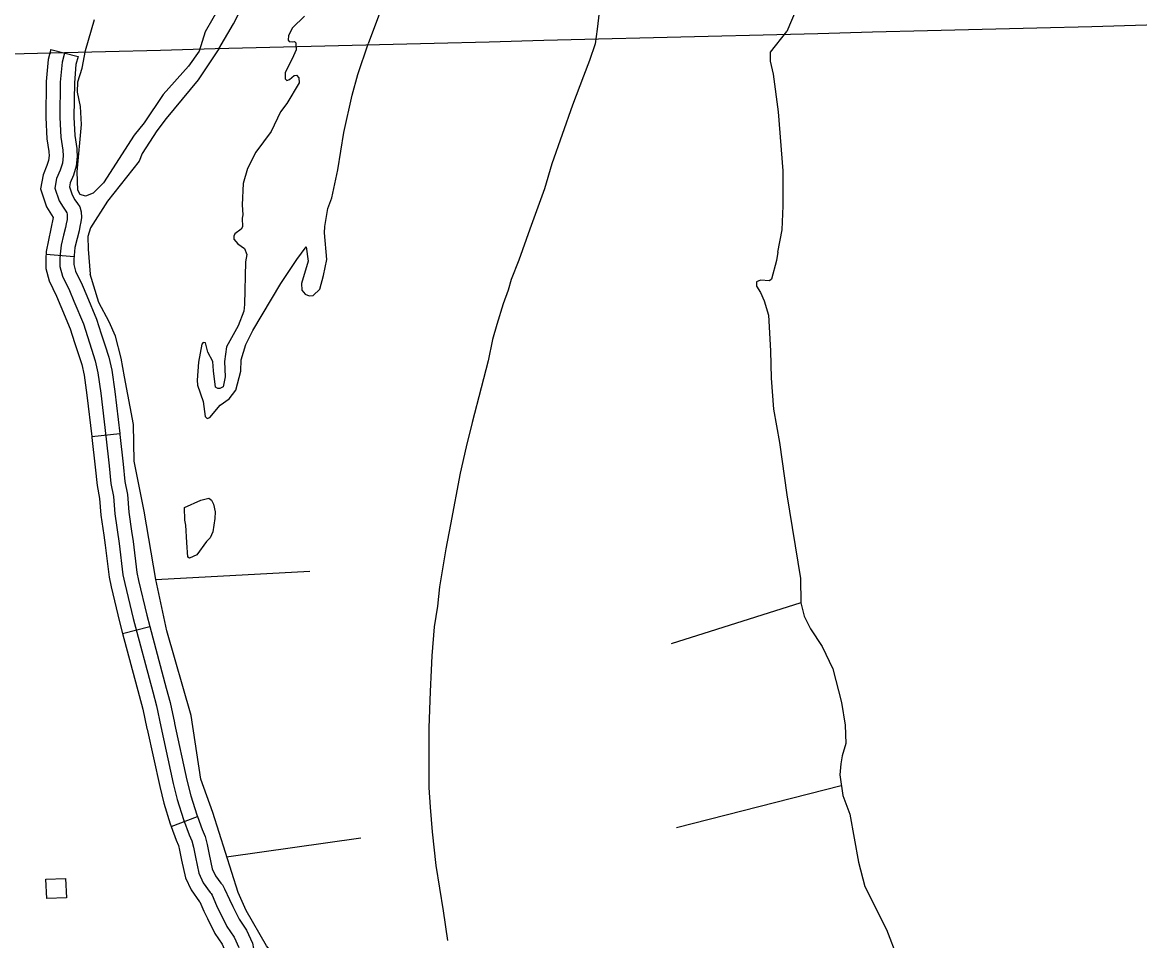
# Model space of a CAD drawing. Extents: x -19 to 366, y -4 to 359.
# Drawn here: x 143.649 to 144.78, y 199.047 to 199.977 of the extents above; entities that cross this region are included whole.
import ezdxf

# ---------------------------------------------------------------- set-up
doc = ezdxf.new("R2010")
doc.units = 0
for name, color, linetype in [('Level 2', 7, 'Continuous'), ('Level 45', 7, 'Continuous'), ('Level 56', 7, 'Continuous'), ('Level 60', 7, 'Continuous'), ('Level 9', 7, 'Continuous')]:
    doc.layers.add(name, color=color, linetype=linetype)

msp = doc.modelspace()

# ---------------------------------------------------------------- linework, layer by layer
at = {"layer": 'Level 2'}
msp.add_lwpolyline([(144.2325, 199.9869), (144.2305, 199.9699), (144.2286, 199.9551), (144.2227, 199.9382), (144.2167, 199.9222), (144.2056, 199.8929), (144.1847, 199.8335), (144.1771, 199.8081), (144.1624, 199.7676), (144.1511, 199.736), (144.1435, 199.7165), (144.1402, 199.7058), (144.1354, 199.6919), (144.129, 199.6709), (144.1246, 199.6557), (144.1202, 199.6341), (144.1129, 199.6069), (144.1039, 199.5719), (144.098, 199.5473), (144.0917, 199.5204), (144.082, 199.4687), (144.0773, 199.4438), (144.0742, 199.4257), (144.071, 199.4056), (144.0687, 199.3859), (144.0656, 199.365), (144.0631, 199.3358), (144.0624, 199.3213), (144.0615, 199.2997), (144.06, 199.2627), (144.0601, 199.252), (144.06, 199.2378), (144.06, 199.2023), (144.0615, 199.1826), (144.0635, 199.1576), (144.0673, 199.1233), (144.0747, 199.0775), (144.0788, 199.0474)], dxfattribs=at)
at = {"layer": 'Level 45'}
for p, q in [((143.6774, 199.9493), (143.7049, 199.9422)), ((143.7009, 199.7395), (143.6726, 199.7419)), ((143.7188, 199.5575), (143.7471, 199.5608)), ((143.7501, 199.3582), (143.7775, 199.3655)), ((143.7992, 199.163), (143.8258, 199.1729))]:
    msp.add_line(p, q, dxfattribs=at)
for points in [[(143.6774, 199.9493), (143.6747, 199.939), (143.6728, 199.9169), (143.6722, 199.8803), (143.6733, 199.859), (143.6754, 199.846), (143.6754, 199.8454)], [(143.6911, 199.9457), (143.6888, 199.9366), (143.687, 199.9162), (143.6864, 199.8805), (143.6875, 199.8606), (143.6895, 199.8475), (143.6899, 199.8417), (143.6891, 199.8341), (143.6868, 199.8271), (143.6833, 199.8186), (143.6816, 199.8091), (143.6859, 199.7961), (143.6899, 199.7896), (143.6926, 199.7857), (143.6936, 199.7841), (143.6941, 199.7826), (143.6941, 199.78), (143.6938, 199.7771), (143.6929, 199.7728)], [(143.7049, 199.9422), (143.7028, 199.9342), (143.7012, 199.9154), (143.7006, 199.8808), (143.7016, 199.8621), (143.7037, 199.8491), (143.7038, 199.8471)], [(143.6754, 199.8454), (143.6756, 199.842), (143.6751, 199.8371), (143.6735, 199.832), (143.6696, 199.8226), (143.6669, 199.8081), (143.673, 199.79), (143.678, 199.7818), (143.6797, 199.7793), (143.6728, 199.7448)], [(143.7038, 199.8471), (143.7041, 199.8414), (143.7031, 199.8312), (143.7002, 199.8221), (143.697, 199.8145), (143.6962, 199.8102), (143.6989, 199.8021), (143.7018, 199.7973), (143.7045, 199.7934), (143.7066, 199.79), (143.7082, 199.7851), (143.7084, 199.7793), (143.7078, 199.7748), (143.7069, 199.77), (143.706, 199.7659), (143.7041, 199.7581), (143.7017, 199.7488)], [(143.693, 199.773), (143.6921, 199.7691), (143.6903, 199.7615), (143.6877, 199.7513), (143.6868, 199.7422), (143.6864, 199.7371), (143.6866, 199.7296), (143.6891, 199.72), (143.6962, 199.7055), (143.7006, 199.6946), (143.7104, 199.6715), (143.7187, 199.6459), (143.7224, 199.6343), (143.7251, 199.6221), (143.728, 199.6014), (143.7331, 199.5581), (143.7363, 199.5281), (143.7383, 199.5101), (143.7408, 199.4969), (143.7423, 199.4795), (143.7465, 199.4494), (143.7504, 199.4176), (143.7522, 199.4088), (143.7607, 199.3734), (143.7805, 199.2992), (143.7844, 199.285), (143.7887, 199.2642), (143.8014, 199.2066), (143.8054, 199.1903), (143.8117, 199.1701), (143.8175, 199.1545), (143.8203, 199.1484), (143.8217, 199.1419), (143.8237, 199.1319), (143.8271, 199.1156), (143.8317, 199.1059), (143.8388, 199.0961), (143.8396, 199.0952), (143.8406, 199.0935), (143.8452, 199.0831), (143.8556, 199.0618), (143.8631, 199.0509), (143.8678, 199.0405)], [(143.7017, 199.7488), (143.701, 199.7409), (143.7006, 199.7367), (143.7008, 199.7317), (143.7025, 199.725), (143.7092, 199.7112), (143.7137, 199.7001), (143.7237, 199.6765), (143.7285, 199.6616)], [(143.6728, 199.7448), (143.6722, 199.7375), (143.6725, 199.7276), (143.6758, 199.7151), (143.6832, 199.6997), (143.6875, 199.6892), (143.697, 199.6665), (143.7015, 199.6528)], [(143.7285, 199.6616), (143.7322, 199.6503), (143.7361, 199.6379), (143.7391, 199.6246), (143.7421, 199.6032), (143.7471, 199.5608)], [(143.7015, 199.6528), (143.7052, 199.6416), (143.7087, 199.6306), (143.7111, 199.6196), (143.7139, 199.5996), (143.7188, 199.5575)], [(143.7188, 199.5575), (143.719, 199.5565), (143.7222, 199.5265), (143.7243, 199.508), (143.7267, 199.495), (143.7281, 199.4779), (143.731, 199.4579)], [(143.7471, 199.5608), (143.7472, 199.5597), (143.7505, 199.5296), (143.7524, 199.5122), (143.7549, 199.4988), (143.7564, 199.481), (143.7591, 199.4619)], [(143.731, 199.4579), (143.7324, 199.4475), (143.7363, 199.4152), (143.7384, 199.4056), (143.747, 199.37), (143.7501, 199.3582)], [(143.7591, 199.4619), (143.7606, 199.4512), (143.7644, 199.4199), (143.7661, 199.4119), (143.7745, 199.3769), (143.7775, 199.3655)], [(143.7775, 199.3655), (143.7942, 199.3029), (143.7982, 199.2884), (143.8025, 199.2679)], [(143.7501, 199.3582), (143.7668, 199.2955), (143.7706, 199.2817), (143.7747, 199.2621)], [(143.7747, 199.2621), (143.7749, 199.2613), (143.7876, 199.2034), (143.7917, 199.1865), (143.7983, 199.1655), (143.7992, 199.163)], [(143.8025, 199.2679), (143.8026, 199.2672), (143.8152, 199.2098), (143.819, 199.1941), (143.8251, 199.1747), (143.8258, 199.1729)], [(143.8258, 199.1729), (143.8306, 199.16), (143.8338, 199.1529), (143.8356, 199.1448), (143.8376, 199.1347), (143.8407, 199.1202), (143.844, 199.1131), (143.8495, 199.1055), (143.8511, 199.104), (143.8533, 199.0998), (143.8581, 199.0891), (143.8615, 199.0821)], [(143.7992, 199.163), (143.8043, 199.1491), (143.8067, 199.1438), (143.8078, 199.139), (143.8097, 199.129), (143.8136, 199.1111), (143.8194, 199.0987), (143.828, 199.0867), (143.8281, 199.0866), (143.8324, 199.0771), (143.836, 199.0697)], [(143.8615, 199.0821), (143.8679, 199.069), (143.8755, 199.0579), (143.8814, 199.0449), (143.8836, 199.0341), (143.8859, 199.0167), (143.8854, 198.9963), (143.8845, 198.9909), (143.8826, 198.9792)], [(143.836, 199.0697), (143.8433, 199.0546), (143.8507, 199.0439), (143.8542, 199.0361), (143.8556, 199.0295), (143.8574, 199.0152), (143.8571, 198.9991), (143.8564, 198.9955), (143.8546, 198.9835)]]:
    msp.add_lwpolyline(points, dxfattribs=at)
at = {"layer": 'Level 56'}
msp.add_lwpolyline([(143.6922, 199.1104), (143.6931, 199.0907), (143.6733, 199.0899), (143.6725, 199.1096)], close=True, dxfattribs=at)
at = {"layer": 'Level 60'}
for points in [[(146.7783, 1.697), (146.5788, 10.3131), (146.3785, 18.9294), (146.1776, 27.5458), (145.9759, 36.1624), (145.7736, 44.7791), (145.5705, 53.396), (145.3668, 62.013), (145.1624, 70.6301), (144.9572, 79.2474), (144.7514, 87.8648), (144.5449, 96.4823), (144.3377, 105.1), (144.1299, 113.7179), (143.9213, 122.3359), (143.712, 130.954), (143.5021, 139.5723), (143.2915, 148.1907), (143.0802, 156.8092), (142.8682, 165.4279), (142.6555, 174.0468), (142.4422, 182.6658), (142.2282, 191.2849), (142.0135, 199.9042), (141.7981, 208.5236), (141.582, 217.1432), (141.3653, 225.7629), (141.1479, 234.3828), (140.9298, 243.0028), (140.711, 251.623), (140.4916, 260.2433), (140.2715, 268.8638), (140.0508, 277.4844), (139.8293, 286.1051), (139.6072, 294.726), (139.3845, 303.3471), (139.161, 311.9683), (138.937, 320.5896), (138.7122, 329.2111), (138.4868, 337.8328), (138.2607, 346.4546)], [(0, 198.1326), (7.1014, 198.137), (14.2028, 198.1503), (21.3042, 198.1724), (28.4055, 198.2034), (35.5068, 198.2433), (42.6081, 198.292), (49.7092, 198.3496), (56.8103, 198.4161), (63.9113, 198.4913), (71.0123, 198.5755), (78.1131, 198.6685), (85.2137, 198.7704), (92.3143, 198.8811), (99.4147, 199.0007), (106.5149, 199.1291), (113.615, 199.2664), (120.7149, 199.4126), (127.8146, 199.5676), (134.9141, 199.7315), (142.0135, 199.9042), (149.1125, 200.0858), (156.2114, 200.2762), (163.31, 200.4755), (170.4084, 200.6837), (177.5065, 200.9007), (184.6043, 201.1265), (191.7018, 201.3612), (198.799, 201.6048), (205.896, 201.8572), (212.9926, 202.1185), (220.0888, 202.3886), (227.1848, 202.6676), (234.2803, 202.9554), (241.3755, 203.2521), (248.4704, 203.5576), (255.5648, 203.872), (262.6589, 204.1952), (269.7525, 204.5273), (276.8457, 204.8682), (283.9385, 205.218), (291.0309, 205.5766), (298.1228, 205.9441), (305.2142, 206.3204), (312.3051, 206.7056), (319.3956, 207.0996), (326.4856, 207.5024), (333.5751, 207.9141), (340.664, 208.3347)], [(0, 189.5162), (7.1121, 189.5206), (14.2243, 189.5339), (21.3364, 189.556), (28.4484, 189.5869), (35.5605, 189.6267), (42.6725, 189.6754), (49.7844, 189.7329), (56.8962, 189.7992), (64.0079, 189.8744), (71.1196, 189.9584), (78.2311, 190.0512), (85.3425, 190.1529), (92.4538, 190.2635), (99.5649, 190.3829), (106.6759, 190.5111), (113.7867, 190.6482), (120.8974, 190.7941), (128.0078, 190.9489), (135.1181, 191.1125), (142.2282, 191.2849), (149.338, 191.4662), (156.4476, 191.6563), (163.5569, 191.8553), (170.666, 192.0631), (177.7749, 192.2798), (184.8835, 192.5053), (191.9917, 192.7396), (199.0997, 192.9828), (206.2074, 193.2348), (213.3147, 193.4956), (220.4218, 193.7653), (227.5285, 194.0438), (234.6348, 194.3312), (241.7408, 194.6274), (248.8464, 194.9324), (255.9516, 195.2463), (263.0564, 195.569), (270.1608, 195.9005), (277.2648, 196.2409), (284.3683, 196.5901), (291.4715, 196.9481), (298.5741, 197.315), (305.6763, 197.6907), (312.7781, 198.0753), (319.8793, 198.4686), (326.9801, 198.8708), (334.0804, 199.2818), (341.1801, 199.7017)]]:
    msp.add_spline(points, degree=3, dxfattribs=at)
at = {"layer": 'Level 9'}
for points in [[(144.5338, 200.3137), (144.5309, 200.303), (144.5297, 200.2679), (144.5279, 200.2578), (144.5242, 200.2448), (144.5195, 200.2351), (144.4919, 200.1971), (144.4863, 200.1882), (144.4835, 200.1798), (144.4755, 200.1384), (144.4667, 200.1177), (144.4542, 200.0985), (144.4537, 200.0896), (144.4569, 200.0732), (144.4556, 200.0663), (144.4436, 200.0358), (144.4407, 200.0258), (144.4373, 200.0077), (144.4319, 199.9899), (144.4226, 199.9676)], [(143.806, 200.1295), (143.8101, 200.1321), (143.8146, 200.1296), (143.8151, 200.1243), (143.8125, 200.0976), (143.8082, 200.0725), (143.8053, 200.0422), (143.8003, 200.0257), (143.789, 200.0047), (143.7892, 199.9985), (143.7962, 199.9936), (143.8012, 199.9937), (143.8085, 199.996), (143.8366, 200.012), (143.8436, 200.0124), (143.8498, 200.009), (143.8511, 200.0043), (143.849, 199.994), (143.8335, 199.9673), (143.8276, 199.9476)], [(143.8473, 199.9499), (143.8622, 199.9754), (143.8876, 200.0257)], [(144.0152, 199.9991), (143.9985, 199.955)], [(143.7126, 199.9482), (143.7215, 199.9798)], [(143.9341, 199.9829), (143.9221, 199.9711), (143.918, 199.9634), (143.9176, 199.9588), (143.9186, 199.9575), (143.9218, 199.9569)], [(144.4133, 199.7443), (144.4179, 199.7668), (144.4187, 199.7911), (144.4188, 199.8264), (144.4139, 199.8861), (144.409, 199.9244), (144.4058, 199.9373), (144.4059, 199.9466), (144.4226, 199.9676)], [(143.8489, 199.5892), (143.858, 199.5959), (143.8646, 199.6044), (143.8696, 199.6236), (143.87, 199.6352), (143.8747, 199.6506), (143.8819, 199.6648), (143.9102, 199.7124), (143.9264, 199.7367), (143.9359, 199.7497), (143.9378, 199.735), (143.9311, 199.7125), (143.9316, 199.7058), (143.9348, 199.7017), (143.939, 199.7001), (143.943, 199.7003), (143.9496, 199.7068), (143.9533, 199.7206), (143.9569, 199.7367), (143.9544, 199.7637), (143.9547, 199.7701), (143.9579, 199.7884), (143.9617, 199.7992), (143.9681, 199.8276), (143.974, 199.8653), (143.9824, 199.903), (143.9882, 199.9239), (143.9985, 199.955)], [(143.9218, 199.9569), (143.9241, 199.9575), (143.9255, 199.956), (143.9257, 199.9488), (143.923, 199.9429)], [(143.8276, 199.9476), (143.8168, 199.9323), (143.7911, 199.9037), (143.7718, 199.8751), (143.7617, 199.8625), (143.7306, 199.8144), (143.7201, 199.8038), (143.7126, 199.8007), (143.7072, 199.8025), (143.7047, 199.8068), (143.704, 199.8256), (143.7085, 199.8735), (143.7075, 199.8917), (143.7044, 199.9061), (143.7048, 199.9165), (143.7092, 199.9305), (143.7126, 199.9482)], [(143.8473, 199.9499), (143.8265, 199.9187), (143.7943, 199.8796), (143.7848, 199.8671), (143.7699, 199.844), (143.7668, 199.8363), (143.7348, 199.7957), (143.7174, 199.7689), (143.715, 199.7601), (143.7152, 199.7472), (143.7173, 199.722)], [(143.923, 199.9429), (143.9146, 199.9258), (143.9145, 199.9197), (143.9164, 199.918), (143.919, 199.919), (143.9237, 199.9231), (143.9262, 199.9233), (143.9285, 199.9207), (143.9288, 199.9155), (143.9163, 199.8945), (143.91, 199.8861), (143.9003, 199.8664), (143.8848, 199.8455), (143.8765, 199.8289), (143.8722, 199.8136), (143.8712, 199.7922), (143.8719, 199.7819), (143.8712, 199.7785), (143.8715, 199.7698), (143.87, 199.7673), (143.8638, 199.7628), (143.8625, 199.7603), (143.8626, 199.7573), (143.8666, 199.7526), (143.8735, 199.748), (143.8759, 199.7419), (143.8745, 199.7345), (143.8736, 199.6912), (143.8727, 199.6846), (143.8669, 199.6697), (143.8552, 199.6485), (143.8533, 199.6334), (143.8539, 199.6179), (143.852, 199.608), (143.8484, 199.6062), (143.8463, 199.6062), (143.844, 199.6077), (143.8419, 199.6242), (143.8414, 199.6335), (143.8363, 199.6429), (143.8341, 199.6524), (143.8316, 199.6529), (143.8301, 199.6512), (143.8268, 199.6327), (143.8255, 199.6147), (143.826, 199.6097), (143.8317, 199.5929), (143.8338, 199.5778), (143.8356, 199.5759), (143.8384, 199.5767), (143.8489, 199.5892)], [(144.4133, 199.7443), (144.4121, 199.7358), (144.4071, 199.7169), (144.405, 199.715), (144.3959, 199.716), (144.3919, 199.7142), (144.3916, 199.7099), (144.3957, 199.7033), (144.3996, 199.6948), (144.4038, 199.6804), (144.406, 199.6444), (144.4066, 199.6165), (144.4088, 199.5852), (144.4149, 199.5515), (144.4223, 199.4985), (144.4364, 199.414), (144.4366, 199.3893), (144.44, 199.3757), (144.4464, 199.3631), (144.4581, 199.3452), (144.469, 199.3226), (144.4778, 199.2883), (144.4816, 199.2654), (144.4822, 199.247), (144.4784, 199.2344), (144.477, 199.2264), (144.4762, 199.2152), (144.4792, 199.1944), (144.4863, 199.1755), (144.4949, 199.1268), (144.5015, 199.1021), (144.5234, 199.0587), (144.5346, 199.0296)], [(143.919, 199.0176), (143.9129, 199.0223), (143.9009, 199.0358), (143.8957, 199.0422), (143.8753, 199.0778), (143.8669, 199.0961), (143.8415, 199.177), (143.8294, 199.211), (143.8194, 199.2754), (143.7947, 199.3609), (143.7837, 199.4129), (143.7719, 199.4822), (143.7619, 199.5326), (143.7612, 199.5698), (143.7519, 199.618), (143.7486, 199.6368), (143.743, 199.6593), (143.7364, 199.6738), (143.726, 199.6931), (143.7173, 199.722)], [(143.8128, 199.4856), (143.8292, 199.4932), (143.8375, 199.4952), (143.8402, 199.4932), (143.8421, 199.489), (143.8436, 199.4813), (143.8435, 199.4746), (143.8414, 199.4613), (143.8386, 199.4552), (143.8349, 199.4514), (143.8252, 199.4379), (143.8177, 199.4346), (143.816, 199.4355), (143.815, 199.4503)], [(143.815, 199.4503), (143.8142, 199.4678), (143.8132, 199.4731), (143.8128, 199.4856)], [(143.7837, 199.4129), (143.9396, 199.4212)], [(144.4366, 199.3893), (144.3054, 199.3479)], [(144.4775, 199.204), (144.3107, 199.1616)], [(143.8552, 199.1324), (143.9912, 199.1516)]]:
    msp.add_lwpolyline(points, dxfattribs=at)

doc.saveas('drawing.dxf')
